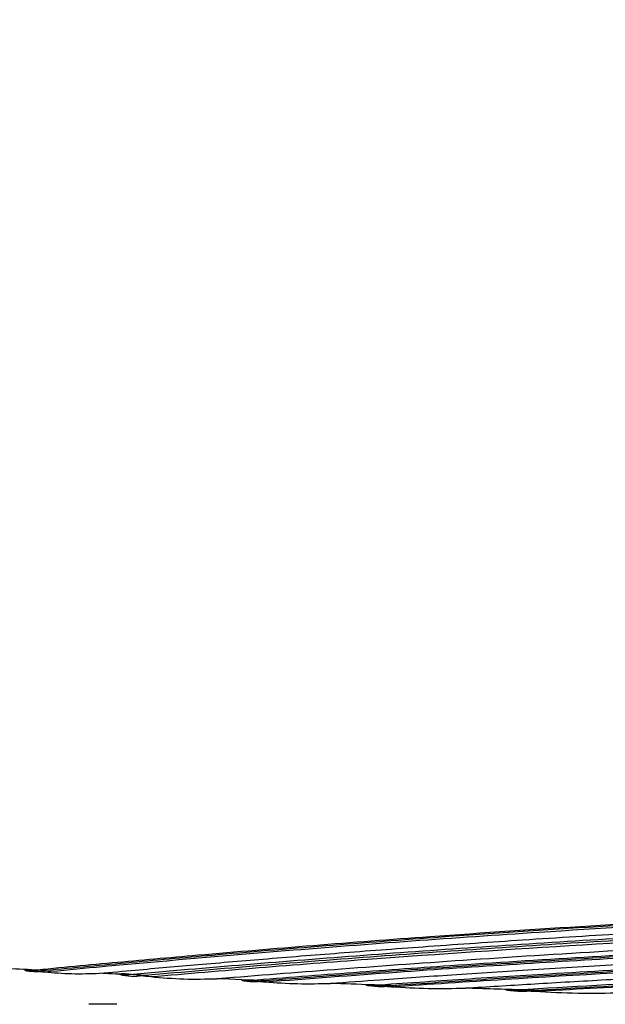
# Model space of a CAD drawing. Header units: millimetres. Extents: x -382 to 385, y -44 to 2191.
# Tile 273 of 339: x -56 to -32, y -44 to -4. Entities that reach past the tile are written whole.
import ezdxf

# ---------------------------------------------------------------- set-up
doc = ezdxf.new("R2010")
doc.units = ezdxf.units.MM
doc.layers.add('ORTHO$8', color=7, linetype='CONTINUOUS', true_color=0xffffff)

msp = doc.modelspace()

# ---------------------------------------------------------------- linework, layer by layer
at = {"layer": 'ORTHO$8', "color": 7, "linetype": 'Continuous'}
msp.add_line((-51.751, -43.5), (-52.898, -43.5), dxfattribs=at)
for points, knots in [([(1, 56.015), (-13.066, 56.015), (-27.102, 55.156), (-54.89, 51.701), (-68.684, 49.102), (-95.571, 42.024), (-108.757, 37.53), (-127.07, 29.169), (-132.926, 26.116), (-143.911, 19.295), (-149.024, 15.533), (-155.36, 9.373), (-157.25, 7.224), (-160.325, 2.856), (-161.539, 0.588), (-163.046, -3.92), (-163.341, -6.136), (-163.073, -9.002), (-162.958, -9.684), (-162.795, -10.352)], [0, 0, 0, 0, 0.207023, 0.207023, 0.414047, 0.414047, 0.62107, 0.62107, 0.724581, 0.724581, 0.828093, 0.828093, 0.879849, 0.879849, 0.931605, 0.931605, 0.98336, 0.98336, 1, 1, 1, 1]), ([(-54.656, -42.13), (-54.734, -42.126), (-55.692, -42.076), (-57.448, -41.983), (-59.929, -41.843), (-62.414, -41.695), (-65.088, -41.526), (-68.029, -41.329), (-71.181, -41.103), (-74.447, -40.852), (-77.745, -40.58), (-81.048, -40.289), (-84.272, -39.985), (-87.282, -39.68), (-89.983, -39.391), (-92.381, -39.12), (-94.578, -38.859), (-96.71, -38.594), (-98.921, -38.308), (-101.314, -37.982), (-103.946, -37.603), (-106.833, -37.162), (-109.993, -36.647), (-113.458, -36.036), (-117.249, -35.311), (-121.275, -34.462), (-125.272, -33.526), (-128.991, -32.558), (-132.423, -31.57), (-135.796, -30.497), (-139.364, -29.226), (-143.147, -27.686), (-146.817, -25.926), (-150.038, -24.08), (-152.644, -22.292), (-154.703, -20.599), (-156.311, -19.013), (-157.582, -17.504), (-158.624, -15.993), (-159.505, -14.373), (-160.216, -12.56), (-160.531, -11.212), (-160.64, -10.476), (-160.646, -10.436)], [0, 0, 0, 0, 0.001764, 0.021549, 0.039562, 0.05776, 0.077741, 0.100167, 0.124572, 0.149575, 0.174845, 0.200275, 0.225663, 0.249483, 0.270287, 0.288752, 0.305728, 0.322054, 0.339151, 0.358233, 0.379174, 0.402328, 0.427987, 0.456147, 0.487604, 0.522394, 0.557971, 0.590582, 0.620293, 0.650401, 0.683724, 0.721995, 0.762933, 0.799696, 0.831927, 0.860285, 0.885015, 0.906779, 0.927671, 0.949365, 0.972816, 0.998538, 1, 1, 1, 1]), ([(1, -39.278), (-0.339, -39.281), (-3.014, -39.287), (-8.856, -39.355), (-16.515, -39.539), (-27.227, -39.984), (-37.91, -40.644), (-46.528, -41.334), (-51.957, -41.819), (-54.263, -42.038), (-55.416, -42.148)], [0, 0, 0, 0, 0.069749, 0.139427, 0.304645, 0.469848, 0.702477, 0.872377, 0.936188, 1, 1, 1, 1]), ([(-54.703, -42.184), (-54.002, -42.118), (-50.765, -41.813), (-44.105, -41.235), (-35.665, -40.615), (-27.344, -40.127), (-20.728, -39.824), (-14.785, -39.62), (-9.533, -39.491), (-4.269, -39.41), (-0.757, -39.4), (1, -39.395)], [0, 0, 0, 0, 0.039275, 0.1814, 0.368619, 0.498839, 0.629063, 0.721792, 0.81454, 0.907239, 1, 1, 1, 1]), ([(1, -39.318), (-0.298, -39.321), (-2.895, -39.327), (-8.588, -39.392), (-16.07, -39.567), (-26.599, -39.997), (-37.161, -40.638), (-45.736, -41.319), (-51.173, -41.8), (-53.495, -42.02), (-54.656, -42.13)], [0, 0, 0, 0, 0.068624, 0.137251, 0.301123, 0.464992, 0.698359, 0.869928, 0.934964, 1, 1, 1, 1]), ([(1, -39.871), (-1.998, -39.885), (-7.992, -39.914), (-17.389, -40.157), (-27.154, -40.567), (-35.501, -41.067), (-42.033, -41.535), (-46.812, -41.911), (-49.959, -42.185), (-51.533, -42.323)], [0, 0, 0, 0, 0.168123, 0.336237, 0.528641, 0.721047, 0.814032, 0.907017, 1, 1, 1, 1]), ([(1, -39.943), (-1.917, -39.957), (-7.75, -39.984), (-16.927, -40.217), (-26.498, -40.611), (-34.721, -41.096), (-41.177, -41.553), (-45.922, -41.923), (-49.048, -42.193), (-50.611, -42.328)], [0, 0, 0, 0, 0.166628, 0.333253, 0.525811, 0.718364, 0.812243, 0.906122, 1, 1, 1, 1]), ([(-50.374, -42.376), (-48.913, -42.252), (-45.991, -42.003), (-40.158, -41.553), (-32.846, -41.059), (-24.899, -40.638), (-17.787, -40.354), (-11.541, -40.176), (-5.276, -40.063), (-1.093, -40.049), (1, -40.042)], [0, 0, 0, 0, 0.088179, 0.176359, 0.348079, 0.519807, 0.639848, 0.759915, 0.879907, 1, 1, 1, 1]), ([(1, -40.577), (-1.215, -40.584), (-5.644, -40.6), (-12.588, -40.73), (-19.816, -40.951), (-28.491, -41.331), (-36.022, -41.779), (-42.419, -42.231), (-45.19, -42.448), (-46.576, -42.556)], [0, 0, 0, 0, 0.13756, 0.275116, 0.432028, 0.588934, 0.820168, 0.910087, 1, 1, 1, 1]), ([(-45.744, -42.59), (-43.961, -42.454), (-38.968, -42.075), (-31.727, -41.62), (-24.062, -41.235), (-17.624, -40.985), (-11.322, -40.812), (-5.165, -40.705), (-1.055, -40.692), (1, -40.686)], [0, 0, 0, 0, 0.117555, 0.329191, 0.469624, 0.610065, 0.740042, 0.870017, 1, 1, 1, 1]), ([(1, -40.626), (-1.155, -40.634), (-5.464, -40.648), (-12.242, -40.773), (-19.32, -40.985), (-27.871, -41.353), (-35.294, -41.789), (-41.6, -42.23), (-44.313, -42.439), (-45.67, -42.544)], [0, 0, 0, 0, 0.136509, 0.273017, 0.430142, 0.587265, 0.820749, 0.910374, 1, 1, 1, 1]), ([(1, -41.195), (-0.951, -41.201), (-4.853, -41.213), (-13.283, -41.349), (-23.109, -41.667), (-32.134, -42.14), (-37.88, -42.499), (-40.311, -42.667), (-41.527, -42.751)], [0, 0, 0, 0, 0.135954, 0.271906, 0.588259, 0.824405, 0.912205, 1, 1, 1, 1]), ([(-40.603, -42.784), (-39.065, -42.681), (-34.612, -42.383), (-26.159, -41.916), (-17.399, -41.574), (-9.801, -41.395), (-4.404, -41.315), (-0.801, -41.305), (1, -41.3)], [0, 0, 0, 0, 0.113347, 0.328216, 0.614939, 0.743291, 0.871645, 1, 1, 1, 1]), ([(1, -41.25), (-0.875, -41.255), (-4.624, -41.266), (-12.772, -41.393), (-22.35, -41.694), (-31.199, -42.147), (-36.887, -42.496), (-39.302, -42.661), (-40.509, -42.743)], [0, 0, 0, 0, 0.133904, 0.267806, 0.582865, 0.82155, 0.910775, 1, 1, 1, 1]), ([(1, -41.793), (0.497, -41.794), (-1.867, -41.796), (-6.686, -41.833), (-14.224, -41.972), (-22.03, -42.232), (-29.494, -42.573), (-33.72, -42.818), (-35.833, -42.941)], [0, 0, 0, 0, 0.0406, 0.19069, 0.38886, 0.650071, 0.825037, 1, 1, 1, 1]), ([(-34.774, -42.972), (-33.274, -42.887), (-28.071, -42.592), (-19.969, -42.244), (-11.162, -42.006), (-4.473, -41.908), (-0.643, -41.898), (1, -41.894)], [0, 0, 0, 0, 0.127902, 0.443461, 0.681611, 0.863493, 1, 1, 1, 1]), ([(1, -41.852), (0.506, -41.853), (-1.805, -41.854), (-6.504, -41.89), (-13.824, -42.023), (-21.37, -42.269), (-28.559, -42.59), (-32.621, -42.82), (-34.652, -42.935)], [0, 0, 0, 0, 0.041177, 0.192813, 0.392, 0.652921, 0.82646, 1, 1, 1, 1]), ([(-55.416, -42.148), (-55.426, -42.146), (-55.46, -42.139), (-55.52, -42.122), (-55.431, -42.11), (-55.308, -42.119), (-55.147, -42.133), (-54.94, -42.157), (-54.788, -42.174), (-54.703, -42.184)], [0, 0, 0, 0, 0.041397, 0.142008, 0.230688, 0.355865, 0.519609, 0.730327, 1, 1, 1, 1]), ([(-54.656, -42.13), (-54.78, -42.154), (-55.028, -42.203), (-55.287, -42.166), (-55.416, -42.148)], [0, 0, 0, 0, 0.500002, 1, 1, 1, 1]), ([(-54.703, -42.184), (-54.331, -42.214), (-53.587, -42.274), (-52.833, -42.251), (-52.456, -42.24)], [0, 0, 0, 0, 0.499968, 1, 1, 1, 1]), ([(-50.611, -42.328), (-51.068, -42.306), (-51.683, -42.277), (-52.297, -42.248), (-52.456, -42.24)], [0, 0, 0, 0, 0.742459, 1, 1, 1, 1]), ([(-51.533, -42.323), (-51.576, -42.313), (-51.651, -42.298), (-51.657, -42.252), (-51.495, -42.249), (-51.314, -42.26), (-51.061, -42.287), (-50.742, -42.329), (-50.507, -42.359), (-50.374, -42.376)], [0, 0, 0, 0, 0.098457, 0.169139, 0.258028, 0.378352, 0.535378, 0.738406, 1, 1, 1, 1]), ([(-50.611, -42.328), (-50.761, -42.354), (-51.062, -42.405), (-51.376, -42.35), (-51.533, -42.323)], [0, 0, 0, 0, 0.500001, 1, 1, 1, 1]), ([(-50.374, -42.376), (-49.931, -42.416), (-49.044, -42.495), (-48.145, -42.471), (-47.695, -42.459)], [0, 0, 0, 0, 0.499953, 1, 1, 1, 1]), ([(-46.576, -42.556), (-46.604, -42.552), (-46.652, -42.544), (-46.679, -42.521), (-46.577, -42.519), (-46.477, -42.524), (-46.342, -42.533), (-46.179, -42.548), (-45.975, -42.568), (-45.826, -42.582), (-45.744, -42.59)], [0, 0, 0, 0, 0.089744, 0.155879, 0.233476, 0.328522, 0.444653, 0.590777, 0.772986, 1, 1, 1, 1]), ([(-45.67, -42.544), (-45.819, -42.568), (-46.116, -42.615), (-46.423, -42.576), (-46.576, -42.556)], [0, 0, 0, 0, 0.499999, 1, 1, 1, 1]), ([(-45.744, -42.59), (-45.301, -42.62), (-44.415, -42.681), (-43.521, -42.659), (-43.073, -42.648)], [0, 0, 0, 0, 0.499975, 1, 1, 1, 1]), ([(-40.509, -42.743), (-40.804, -42.732), (-41.659, -42.701), (-42.514, -42.669), (-43.073, -42.648)], [0, 0, 0, 0, 0.345096, 1, 1, 1, 1]), ([(-41.527, -42.751), (-41.545, -42.748), (-41.586, -42.742), (-41.654, -42.724), (-41.573, -42.711), (-41.464, -42.716), (-41.316, -42.723), (-41.126, -42.739), (-40.883, -42.76), (-40.704, -42.775), (-40.603, -42.784)], [0, 0, 0, 0, 0.058589, 0.126602, 0.189114, 0.27977, 0.398471, 0.551625, 0.748216, 1, 1, 1, 1]), ([(-40.509, -42.743), (-40.677, -42.766), (-41.012, -42.812), (-41.355, -42.771), (-41.527, -42.751)], [0, 0, 0, 0, 0.499998, 1, 1, 1, 1]), ([(-40.603, -42.784), (-40.104, -42.815), (-39.106, -42.876), (-38.1, -42.854), (-37.597, -42.843)], [0, 0, 0, 0, 0.499979, 1, 1, 1, 1]), ([(-34.652, -42.935), (-35.447, -42.911), (-36.429, -42.881), (-37.41, -42.849), (-37.597, -42.843)], [0, 0, 0, 0, 0.809497, 1, 1, 1, 1]), ([(-35.954, -42.912), (-35.938, -42.908), (-35.9, -42.901), (-35.799, -42.903), (-35.676, -42.908), (-35.516, -42.917), (-35.315, -42.931), (-35.063, -42.951), (-34.877, -42.965), (-34.774, -42.972)], [0, 0, 0, 0, 0.057655, 0.137265, 0.239558, 0.369384, 0.533345, 0.739944, 1, 1, 1, 1]), ([(-35.833, -42.941), (-35.843, -42.939), (-35.876, -42.935), (-35.93, -42.927), (-35.947, -42.916), (-35.954, -42.912)], [0, 0, 0, 0, 0.183055, 0.651809, 1, 1, 1, 1]), ([(-34.652, -42.935), (-34.847, -42.958), (-35.238, -43.002), (-35.635, -42.961), (-35.833, -42.941)], [0, 0, 0, 0, 0.499998, 1, 1, 1, 1]), ([(-34.774, -42.972), (-34.189, -43.003), (-33.018, -43.065), (-31.84, -43.043), (-31.251, -43.032)], [0, 0, 0, 0, 0.499983, 1, 1, 1, 1])]:
    msp.add_open_spline(points, degree=3, knots=knots, dxfattribs=at)
at = {"layer": 'ORTHO$8', "color": 252, "linetype": 'Continuous'}
for points, knots in [([(-162.784, -6.936), (-162.776, -6.548), (-162.758, -5.772), (-162.535, -3.934), (-161.889, -1.406), (-160.015, 2.765), (-155.777, 8.709), (-147.581, 16.191), (-136.779, 23.325), (-124.83, 29.605), (-113.704, 34.441), (-103.892, 38.083), (-95.968, 40.707), (-88.002, 43.096), (-78.937, 45.507), (-69.465, 47.677), (-60.536, 49.437), (-51.552, 50.966), (-40.622, 52.506), (-26.856, 53.93), (-14.573, 54.641), (-5.028, 54.897), (-1.009, 54.917), (1, 54.927)], [0, 0, 0, 0, 0.009485, 0.018973, 0.04442, 0.069866, 0.118779, 0.189809, 0.268628, 0.335147, 0.407717, 0.460247, 0.498606, 0.537289, 0.588786, 0.643004, 0.686346, 0.728059, 0.782244, 0.854718, 0.938861, 0.969429, 1, 1, 1, 1]), ([(-160.785, -8.477), (-160.785, -7.763), (-160.675, -6.305), (-160.197, -4.15), (-159.465, -2.091), (-158.559, -0.176), (-157.483, 1.684), (-156.161, 3.622), (-154.479, 5.75), (-152.317, 8.127), (-149.574, 10.762), (-146.194, 13.614), (-142.398, 16.449), (-138.552, 19.028), (-134.962, 21.241), (-131.529, 23.211), (-127.958, 25.136), (-124.043, 27.111), (-119.847, 29.088), (-115.684, 30.922), (-111.822, 32.524), (-108.349, 33.889), (-105.222, 35.062), (-102.392, 36.08), (-99.834, 36.967), (-97.506, 37.747), (-95.309, 38.46), (-93.1, 39.156), (-90.724, 39.881), (-88.07, 40.662), (-85.105, 41.502), (-81.897, 42.37), (-78.553, 43.23), (-75.154, 44.063), (-71.732, 44.857), (-68.412, 45.588), (-65.33, 46.23), (-62.569, 46.778), (-60.031, 47.26), (-57.51, 47.718), (-54.831, 48.182), (-51.89, 48.664), (-48.678, 49.159), (-45.175, 49.662), (-41.339, 50.169), (-37.096, 50.677), (-32.379, 51.177), (-27.15, 51.653), (-21.598, 52.067), (-16.11, 52.384), (-11.057, 52.596), (-6.575, 52.722), (-2.621, 52.784), (-0.15, 52.797), (1, 52.797)], [0, 0, 0, 0, 0.017885, 0.036071, 0.052616, 0.067929, 0.082725, 0.09828, 0.116095, 0.136505, 0.159776, 0.186443, 0.215717, 0.242257, 0.265279, 0.286391, 0.307804, 0.331832, 0.357678, 0.382604, 0.404685, 0.424282, 0.441803, 0.457496, 0.471702, 0.484412, 0.496059, 0.50793, 0.520683, 0.534929, 0.55115, 0.568749, 0.586708, 0.604872, 0.623121, 0.641238, 0.657574, 0.671888, 0.684809, 0.697553, 0.71151, 0.726824, 0.743593, 0.761696, 0.781433, 0.803269, 0.827584, 0.854534, 0.884147, 0.913315, 0.939147, 0.961988, 0.982302, 1, 1, 1, 1]), ([(-52.456, -42.24), (-51.974, -42.196), (-50.645, -42.075), (-48.374, -41.876), (-45.547, -41.638), (-42.425, -41.389), (-38.969, -41.132), (-35.113, -40.867), (-30.769, -40.598), (-25.845, -40.331), (-20.254, -40.08), (-13.913, -39.864), (-6.746, -39.708), (-1.68, -39.67), (1, -39.67)], [0, 0, 0, 0, 0.028071, 0.077363, 0.131546, 0.190998, 0.256194, 0.328434, 0.409413, 0.500822, 0.604192, 0.720851, 0.852341, 1, 1, 1, 1]), ([(-47.695, -42.459), (-47.568, -42.448), (-45.886, -42.31), (-42.454, -42.039), (-37.161, -41.661), (-31.204, -41.288), (-24.472, -40.936), (-16.828, -40.631), (-8.238, -40.414), (-2.171, -40.36), (1, -40.36)], [0, 0, 0, 0, 0.008054, 0.106998, 0.217096, 0.339838, 0.477227, 0.632054, 0.807659, 1, 1, 1, 1]), ([(-43.073, -42.648), (-42.404, -42.598), (-40.768, -42.479), (-38.031, -42.29), (-34.749, -42.078), (-31.099, -41.863), (-27.077, -41.65), (-22.613, -41.445), (-17.604, -41.256), (-11.972, -41.094), (-5.695, -40.981), (-1.299, -40.954), (1, -40.954)], [0, 0, 0, 0, 0.046794, 0.114188, 0.190136, 0.273588, 0.365172, 0.465286, 0.577519, 0.704702, 0.845519, 1, 1, 1, 1]), ([(-37.597, -42.843), (-37.373, -42.828), (-36.268, -42.758), (-34.18, -42.629), (-31.207, -42.459), (-27.881, -42.286), (-24.188, -42.113), (-20.101, -41.949), (-15.573, -41.799), (-10.541, -41.674), (-4.957, -41.586), (-1.05, -41.565), (1, -41.565)], [0, 0, 0, 0, 0.017752, 0.087682, 0.165172, 0.251955, 0.348509, 0.453601, 0.569812, 0.699432, 0.842282, 1, 1, 1, 1])]:
    msp.add_open_spline(points, degree=3, knots=knots, dxfattribs=at)
at = {"layer": 'ORTHO$8', "color": 7, "linetype": 'Continuous'}
msp.add_open_spline([(-45.67, -42.544), (-46.345, -42.517), (-47.02, -42.488), (-47.695, -42.459)], degree=3, dxfattribs=at)

doc.saveas('drawing.dxf')
